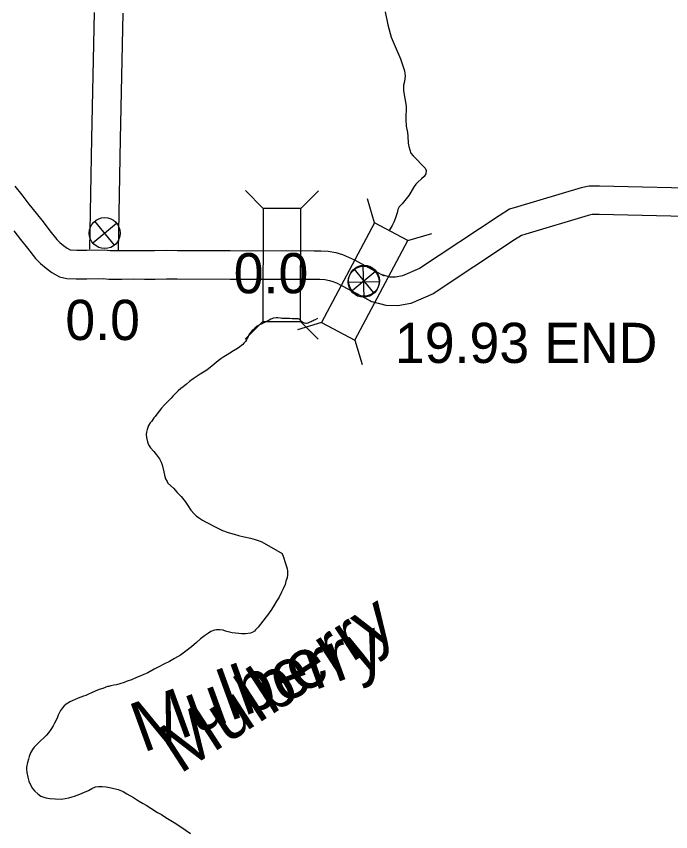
# Model space of a CAD drawing. Extents: x -939622 to -934245, y 1383184 to 1385301.
# Drawn here: x -936280.09 to -936259.42, y 1384631.64 to 1384657.37 of the extents above; entities that cross this region are included whole.
import ezdxf

# ---------------------------------------------------------------- set-up
doc = ezdxf.new("R2010")
doc.units = 0
for name, color, linetype in [('Level 10', 7, 'Continuous'), ('Level 15', 7, 'Continuous'), ('Level 2', 7, 'Continuous'), ('Level 20', 7, 'Continuous'), ('Level 25', 7, 'Continuous'), ('Level 26', 7, 'Continuous'), ('Level 9', 7, 'Continuous')]:
    doc.layers.add(name, color=color, linetype=linetype)

msp = doc.modelspace()

# ---------------------------------------------------------------- linework, layer by layer
at = {"layer": 'Level 10'}
for points in [[(-936277.627, 1384657.494), (-936277.71, 1384653.515), (-936277.771, 1384650.022)], [(-936276.727, 1384657.478), (-936276.81, 1384653.498), (-936276.871, 1384649.984)]]:
    msp.add_lwpolyline(points, dxfattribs=at)
at = {"layer": 'Level 15'}
for points in [[(-936280.134, 1384652.015), (-936279.914, 1384651.737), (-936279.691, 1384651.45), (-936279.463, 1384651.162), (-936279.242, 1384650.886), (-936279.028, 1384650.609), (-936278.809, 1384650.332), (-936278.713, 1384650.239), (-936278.593, 1384650.138), (-936278.476, 1384650.053), (-936278.39, 1384650.004), (-936278.377, 1384650.001), (-936278.18, 1384649.995), (-936277.861, 1384649.995), (-936277.31, 1384650.001), (-936277.122, 1384649.983), (-936276.76, 1384649.984), (-936276.394, 1384649.987), (-936276.038, 1384649.981), (-936275.721, 1384649.984), (-936275.347, 1384649.993), (-936274.997, 1384649.987), (-936273.332, 1384649.983), (-936270.679, 1384649.977), (-936270.471, 1384649.974), (-936270.243, 1384649.961), (-936269.999, 1384649.92), (-936269.786, 1384649.859), (-936269.599, 1384649.777), (-936269.412, 1384649.685), (-936268.757, 1384649.336), (-936268.471, 1384649.186)], [(-936254.409, 1384651.85), (-936261.678, 1384652.02), (-936262.004, 1384652.017), (-936262.252, 1384651.963), (-936264.257, 1384651.362), (-936264.513, 1384651.286), (-936264.844, 1384651.077), (-936267.356, 1384649.413), (-936267.895, 1384649.181), (-936268.113, 1384649.142), (-936268.28, 1384649.146), (-936268.565, 1384649.222)], [(-936254.431, 1384650.95), (-936261.685, 1384651.12), (-936261.904, 1384651.118), (-936262.026, 1384651.091), (-936263.999, 1384650.499), (-936264.138, 1384650.458), (-936264.355, 1384650.321), (-936266.926, 1384648.618), (-936267.634, 1384648.313), (-936268.044, 1384648.239), (-936268.41, 1384648.249), (-936268.846, 1384648.366)], [(-936280.168, 1384650.602), (-936279.949, 1384650.329), (-936279.736, 1384650.054), (-936279.478, 1384649.728), (-936279.318, 1384649.572), (-936279.147, 1384649.427), (-936278.962, 1384649.295), (-936278.722, 1384649.158), (-936278.494, 1384649.105), (-936278.195, 1384649.095), (-936277.856, 1384649.095), (-936277.348, 1384649.101), (-936277.164, 1384649.083), (-936276.755, 1384649.084), (-936276.397, 1384649.087), (-936276.041, 1384649.081), (-936275.706, 1384649.084), (-936275.344, 1384649.093), (-936275.006, 1384649.087), (-936273.334, 1384649.083), (-936270.686, 1384649.077), (-936270.505, 1384649.075), (-936270.344, 1384649.065), (-936270.197, 1384649.04), (-936270.092, 1384649.011), (-936269.978, 1384648.96), (-936269.821, 1384648.884), (-936269.179, 1384648.541), (-936268.891, 1384648.389)], [(-936268.902, 1384649.413), (-936268.757, 1384649.336), (-936268.471, 1384649.186)], [(-936269.397, 1384648.657), (-936269.179, 1384648.541), (-936268.846, 1384648.366)]]:
    msp.add_lwpolyline(points, dxfattribs=at)
at = {"layer": 'Level 2'}
for points in [[(-936268.437, 1384657.516), (-936268.359, 1384657.104), (-936268.248, 1384656.721), (-936268.12, 1384656.418), (-936267.961, 1384656.03), (-936267.829, 1384655.652), (-936267.808, 1384655.49), (-936267.816, 1384655.415), (-936267.833, 1384655.318), (-936267.863, 1384655.201), (-936267.861, 1384655.027), (-936267.775, 1384654.536), (-936267.786, 1384654.116), (-936267.779, 1384653.912), (-936267.737, 1384653.706)], [(-936268.437, 1384657.516), (-936268.359, 1384657.104), (-936268.248, 1384656.721), (-936268.12, 1384656.418), (-936267.961, 1384656.03), (-936267.829, 1384655.652), (-936267.808, 1384655.49), (-936267.816, 1384655.415), (-936267.833, 1384655.318), (-936267.863, 1384655.201), (-936267.861, 1384655.027), (-936267.775, 1384654.536), (-936267.786, 1384654.116), (-936267.779, 1384653.912), (-936267.737, 1384653.706)], [(-936267.737, 1384653.706), (-936267.72, 1384653.589), (-936267.71, 1384653.373), (-936267.688, 1384653.266), (-936267.627, 1384653.06), (-936267.551, 1384652.977), (-936267.177, 1384652.579), (-936267.143, 1384652.507), (-936267.159, 1384652.399), (-936267.211, 1384652.32), (-936267.288, 1384652.244), (-936267.406, 1384652.14), (-936267.474, 1384652.075), (-936267.52, 1384652.003), (-936267.695, 1384651.718), (-936267.906, 1384651.453), (-936268.003, 1384651.361), (-936268.035, 1384651.283), (-936268.06, 1384651.174), (-936268.099, 1384651.042), (-936268.154, 1384650.903), (-936268.221, 1384650.776), (-936268.282, 1384650.666), (-936268.305, 1384650.624)], [(-936267.737, 1384653.706), (-936267.72, 1384653.589), (-936267.71, 1384653.373), (-936267.688, 1384653.266), (-936267.627, 1384653.06), (-936267.551, 1384652.977), (-936267.177, 1384652.579), (-936267.143, 1384652.507), (-936267.159, 1384652.399), (-936267.211, 1384652.32), (-936267.288, 1384652.244), (-936267.406, 1384652.14), (-936267.474, 1384652.075), (-936267.52, 1384652.003), (-936267.695, 1384651.718), (-936267.906, 1384651.453), (-936268.003, 1384651.361), (-936268.035, 1384651.283), (-936268.06, 1384651.174), (-936268.099, 1384651.042), (-936268.154, 1384650.903), (-936268.221, 1384650.776), (-936268.282, 1384650.666), (-936268.3, 1384650.633)], [(-936270.576, 1384647.835), (-936270.646, 1384647.8), (-936270.677, 1384647.784), (-936270.714, 1384647.77), (-936270.743, 1384647.753), (-936270.777, 1384647.736), (-936270.817, 1384647.718), (-936270.84, 1384647.71), (-936270.883, 1384647.694), (-936270.923, 1384647.683), (-936270.943, 1384647.685), (-936270.983, 1384647.69), (-936271.016, 1384647.7), (-936271.036, 1384647.712), (-936271.071, 1384647.734), (-936271.088, 1384647.749), (-936271.104, 1384647.771), (-936271.127, 1384647.8), (-936271.141, 1384647.81), (-936271.156, 1384647.819), (-936271.183, 1384647.826), (-936271.209, 1384647.83), (-936271.255, 1384647.832), (-936271.302, 1384647.833), (-936271.381, 1384647.831), (-936271.461, 1384647.836), (-936271.531, 1384647.838), (-936271.621, 1384647.843), (-936271.698, 1384647.843), (-936271.749, 1384647.85), (-936271.827, 1384647.861), (-936271.881, 1384647.862), (-936271.965, 1384647.851), (-936272.053, 1384647.813), (-936272.106, 1384647.79), (-936272.169, 1384647.753), (-936272.252, 1384647.712), (-936272.336, 1384647.673), (-936272.403, 1384647.636), (-936272.479, 1384647.595), (-936272.554, 1384647.529), (-936272.609, 1384647.481), (-936272.643, 1384647.456), (-936272.686, 1384647.409), (-936272.732, 1384647.34), (-936272.75, 1384647.305), (-936272.767, 1384647.272), (-936272.793, 1384647.214), (-936272.823, 1384647.164), (-936272.852, 1384647.117), (-936272.877, 1384647.083), (-936272.901, 1384647.057), (-936272.938, 1384647.02), (-936272.975, 1384646.988), (-936273.027, 1384646.947), (-936273.1, 1384646.894), (-936273.225, 1384646.822), (-936273.347, 1384646.747), (-936273.43, 1384646.696), (-936273.531, 1384646.629), (-936273.625, 1384646.564), (-936273.714, 1384646.502), (-936273.839, 1384646.398), (-936273.912, 1384646.339), (-936273.953, 1384646.301), (-936274.075, 1384646.209), (-936274.277, 1384646.085), (-936274.375, 1384646.022), (-936274.502, 1384645.935), (-936274.622, 1384645.85), (-936274.713, 1384645.77), (-936274.82, 1384645.683), (-936274.895, 1384645.625), (-936274.974, 1384645.557), (-936275.06, 1384645.475), (-936275.14, 1384645.393), (-936275.199, 1384645.327), (-936275.295, 1384645.229), (-936275.408, 1384645.113), (-936275.499, 1384645.004), (-936275.572, 1384644.919), (-936275.648, 1384644.819), (-936275.702, 1384644.749), (-936275.741, 1384644.701), (-936275.803, 1384644.604), (-936275.855, 1384644.546), (-936275.915, 1384644.464), (-936275.938, 1384644.395), (-936275.956, 1384644.339), (-936275.979, 1384644.255), (-936275.982, 1384644.174), (-936275.977, 1384644.087), (-936275.943, 1384643.948), (-936275.909, 1384643.851), (-936275.854, 1384643.757), (-936275.749, 1384643.645), (-936275.659, 1384643.533), (-936275.56, 1384643.412), (-936275.509, 1384643.302), (-936275.483, 1384643.224), (-936275.43, 1384642.995)], [(-936270.576, 1384647.835), (-936270.646, 1384647.8), (-936270.677, 1384647.784), (-936270.714, 1384647.77), (-936270.743, 1384647.753), (-936270.777, 1384647.736), (-936270.817, 1384647.718), (-936270.84, 1384647.71), (-936270.883, 1384647.694), (-936270.923, 1384647.683), (-936270.943, 1384647.685), (-936270.983, 1384647.69), (-936271.016, 1384647.7), (-936271.036, 1384647.712), (-936271.071, 1384647.734), (-936271.088, 1384647.749), (-936271.104, 1384647.771), (-936271.127, 1384647.8), (-936271.141, 1384647.81), (-936271.156, 1384647.819), (-936271.183, 1384647.826), (-936271.209, 1384647.83), (-936271.255, 1384647.832), (-936271.302, 1384647.833), (-936271.381, 1384647.831), (-936271.461, 1384647.836), (-936271.531, 1384647.838), (-936271.621, 1384647.843), (-936271.698, 1384647.843), (-936271.749, 1384647.85), (-936271.827, 1384647.861), (-936271.881, 1384647.862), (-936271.965, 1384647.851), (-936272.053, 1384647.813), (-936272.106, 1384647.79), (-936272.169, 1384647.753), (-936272.252, 1384647.712), (-936272.336, 1384647.673), (-936272.403, 1384647.636), (-936272.479, 1384647.595), (-936272.554, 1384647.529), (-936272.609, 1384647.481), (-936272.643, 1384647.456), (-936272.686, 1384647.409), (-936272.732, 1384647.34), (-936272.75, 1384647.305), (-936272.767, 1384647.272), (-936272.793, 1384647.214), (-936272.823, 1384647.164), (-936272.852, 1384647.117), (-936272.877, 1384647.083), (-936272.901, 1384647.057), (-936272.938, 1384647.02), (-936272.975, 1384646.988), (-936273.027, 1384646.947), (-936273.1, 1384646.894), (-936273.225, 1384646.822), (-936273.347, 1384646.747), (-936273.43, 1384646.696), (-936273.531, 1384646.629), (-936273.625, 1384646.564), (-936273.714, 1384646.502), (-936273.839, 1384646.398), (-936273.912, 1384646.339), (-936273.953, 1384646.301), (-936274.075, 1384646.209), (-936274.277, 1384646.085), (-936274.375, 1384646.022), (-936274.502, 1384645.935), (-936274.622, 1384645.85), (-936274.713, 1384645.77), (-936274.82, 1384645.683), (-936274.895, 1384645.625), (-936274.974, 1384645.557), (-936275.06, 1384645.475), (-936275.14, 1384645.393), (-936275.199, 1384645.327), (-936275.295, 1384645.229), (-936275.408, 1384645.113), (-936275.499, 1384645.004), (-936275.572, 1384644.919), (-936275.648, 1384644.819), (-936275.702, 1384644.749), (-936275.741, 1384644.701), (-936275.803, 1384644.604), (-936275.855, 1384644.546), (-936275.915, 1384644.464), (-936275.938, 1384644.395), (-936275.956, 1384644.339), (-936275.979, 1384644.255), (-936275.982, 1384644.174), (-936275.977, 1384644.087), (-936275.943, 1384643.948), (-936275.909, 1384643.851), (-936275.854, 1384643.757), (-936275.749, 1384643.645), (-936275.659, 1384643.533), (-936275.56, 1384643.412), (-936275.509, 1384643.302), (-936275.483, 1384643.224), (-936275.43, 1384642.995)], [(-936275.43, 1384642.995), (-936275.411, 1384642.896), (-936275.372, 1384642.777), (-936275.328, 1384642.69), (-936275.298, 1384642.644), (-936275.126, 1384642.487), (-936275.004, 1384642.346), (-936274.884, 1384642.22), (-936274.756, 1384642.065), (-936274.673, 1384641.937), (-936274.572, 1384641.791), (-936274.472, 1384641.677), (-936274.407, 1384641.612), (-936274.334, 1384641.559), (-936274.208, 1384641.478), (-936274.11, 1384641.418), (-936273.982, 1384641.356), (-936273.851, 1384641.286), (-936273.706, 1384641.208), (-936273.573, 1384641.148), (-936273.401, 1384641.081), (-936273.206, 1384641.033), (-936273.067, 1384640.992), (-936272.893, 1384640.952), (-936272.696, 1384640.905), (-936272.549, 1384640.861), (-936272.423, 1384640.819), (-936272.334, 1384640.791), (-936271.693, 1384640.424)], [(-936275.43, 1384642.995), (-936275.411, 1384642.896), (-936275.372, 1384642.777), (-936275.328, 1384642.69), (-936275.298, 1384642.644), (-936275.126, 1384642.487), (-936275.004, 1384642.346), (-936274.884, 1384642.22), (-936274.756, 1384642.065), (-936274.673, 1384641.937), (-936274.572, 1384641.791), (-936274.472, 1384641.677), (-936274.407, 1384641.612), (-936274.334, 1384641.559), (-936274.208, 1384641.478), (-936274.11, 1384641.418), (-936273.982, 1384641.356), (-936273.851, 1384641.286), (-936273.706, 1384641.208), (-936273.573, 1384641.148), (-936273.401, 1384641.081), (-936273.206, 1384641.033), (-936273.067, 1384640.992), (-936272.893, 1384640.952), (-936272.696, 1384640.905), (-936272.549, 1384640.861), (-936272.423, 1384640.819), (-936272.334, 1384640.791), (-936271.693, 1384640.424)], [(-936271.693, 1384640.424), (-936271.687, 1384640.408), (-936271.663, 1384640.334), (-936271.588, 1384640.109), (-936271.556, 1384640.016), (-936271.535, 1384639.94), (-936271.528, 1384639.877), (-936271.522, 1384639.812)], [(-936271.693, 1384640.424), (-936271.687, 1384640.408), (-936271.663, 1384640.334), (-936271.588, 1384640.109), (-936271.556, 1384640.016), (-936271.535, 1384639.94), (-936271.528, 1384639.877), (-936271.522, 1384639.812)], [(-936271.522, 1384639.812), (-936271.522, 1384639.752), (-936271.538, 1384639.657), (-936271.572, 1384639.546), (-936271.599, 1384639.445), (-936271.662, 1384639.311), (-936271.713, 1384639.202), (-936271.784, 1384639.05), (-936271.871, 1384638.921), (-936271.94, 1384638.795), (-936272.031, 1384638.653), (-936272.124, 1384638.52), (-936272.192, 1384638.428), (-936272.298, 1384638.291), (-936272.376, 1384638.188), (-936272.454, 1384638.093), (-936272.534, 1384638.01), (-936272.57, 1384637.977), (-936272.638, 1384637.934), (-936272.692, 1384637.911), (-936272.854, 1384637.892), (-936272.971, 1384637.888), (-936273.058, 1384637.896), (-936273.17, 1384637.906), (-936273.268, 1384637.919), (-936273.394, 1384637.949), (-936273.48, 1384637.973), (-936273.556, 1384637.999), (-936273.661, 1384638.016), (-936273.764, 1384638.012), (-936273.827, 1384638), (-936273.94, 1384637.96), (-936274.018, 1384637.909), (-936274.144, 1384637.821), (-936274.272, 1384637.726), (-936274.392, 1384637.61), (-936274.551, 1384637.481), (-936274.733, 1384637.339), (-936274.906, 1384637.218), (-936275.093, 1384637.109), (-936275.247, 1384637.02), (-936275.424, 1384636.933), (-936275.586, 1384636.845), (-936275.729, 1384636.771), (-936275.934, 1384636.661), (-936276.135, 1384636.57), (-936276.317, 1384636.497), (-936276.454, 1384636.441), (-936276.581, 1384636.39), (-936276.684, 1384636.351), (-936276.815, 1384636.307), (-936276.919, 1384636.281), (-936277.007, 1384636.263), (-936277.101, 1384636.244), (-936277.161, 1384636.229), (-936277.209, 1384636.223), (-936277.356, 1384636.167), (-936277.359, 1384636.164), (-936277.47, 1384636.127), (-936277.594, 1384636.078), (-936277.715, 1384636.026), (-936277.803, 1384635.987), (-936277.891, 1384635.946), (-936277.961, 1384635.916), (-936278.044, 1384635.885), (-936278.134, 1384635.853), (-936278.225, 1384635.812), (-936278.322, 1384635.772), (-936278.395, 1384635.738), (-936278.436, 1384635.714), (-936278.478, 1384635.688), (-936278.52, 1384635.66), (-936278.573, 1384635.614), (-936278.629, 1384635.548), (-936278.659, 1384635.511), (-936278.69, 1384635.469), (-936278.732, 1384635.381), (-936278.763, 1384635.322), (-936278.786, 1384635.257), (-936278.808, 1384635.209), (-936278.878, 1384635.07), (-936278.925, 1384634.984), (-936278.999, 1384634.868), (-936279.071, 1384634.763), (-936279.131, 1384634.693), (-936279.207, 1384634.614), (-936279.343, 1384634.49), (-936279.4, 1384634.435), (-936279.454, 1384634.379), (-936279.522, 1384634.31), (-936279.578, 1384634.233), (-936279.634, 1384634.129), (-936279.678, 1384634.022), (-936279.704, 1384633.933), (-936279.729, 1384633.826), (-936279.76, 1384633.68), (-936279.766, 1384633.618), (-936279.754, 1384633.507), (-936279.72, 1384633.362), (-936279.689, 1384633.241), (-936279.621, 1384633.077)], [(-936271.522, 1384639.812), (-936271.522, 1384639.752), (-936271.538, 1384639.657), (-936271.572, 1384639.546), (-936271.599, 1384639.445), (-936271.662, 1384639.311), (-936271.713, 1384639.202), (-936271.784, 1384639.05), (-936271.871, 1384638.921), (-936271.94, 1384638.795), (-936272.031, 1384638.653), (-936272.124, 1384638.52), (-936272.192, 1384638.428), (-936272.298, 1384638.291), (-936272.376, 1384638.188), (-936272.454, 1384638.093), (-936272.534, 1384638.01), (-936272.57, 1384637.977), (-936272.638, 1384637.934), (-936272.692, 1384637.911), (-936272.854, 1384637.892), (-936272.971, 1384637.888), (-936273.058, 1384637.896), (-936273.17, 1384637.906), (-936273.268, 1384637.919), (-936273.394, 1384637.949), (-936273.48, 1384637.973), (-936273.556, 1384637.999), (-936273.661, 1384638.016), (-936273.764, 1384638.012), (-936273.827, 1384638), (-936273.94, 1384637.96), (-936274.018, 1384637.909), (-936274.144, 1384637.821), (-936274.272, 1384637.726), (-936274.392, 1384637.61), (-936274.551, 1384637.481), (-936274.733, 1384637.339), (-936274.906, 1384637.218), (-936275.093, 1384637.109), (-936275.247, 1384637.02), (-936275.424, 1384636.933), (-936275.586, 1384636.845), (-936275.729, 1384636.771), (-936275.934, 1384636.661), (-936276.135, 1384636.57), (-936276.317, 1384636.497), (-936276.454, 1384636.441), (-936276.581, 1384636.39), (-936276.684, 1384636.351), (-936276.815, 1384636.307), (-936276.919, 1384636.281), (-936277.007, 1384636.263), (-936277.101, 1384636.244), (-936277.161, 1384636.229), (-936277.209, 1384636.223), (-936277.356, 1384636.167), (-936277.359, 1384636.164), (-936277.47, 1384636.127), (-936277.594, 1384636.078), (-936277.715, 1384636.026), (-936277.803, 1384635.987), (-936277.891, 1384635.946), (-936277.961, 1384635.916), (-936278.044, 1384635.885), (-936278.134, 1384635.853), (-936278.225, 1384635.812), (-936278.322, 1384635.772), (-936278.395, 1384635.738), (-936278.436, 1384635.714), (-936278.478, 1384635.688), (-936278.52, 1384635.66), (-936278.573, 1384635.614), (-936278.629, 1384635.548), (-936278.659, 1384635.511), (-936278.69, 1384635.469), (-936278.732, 1384635.381), (-936278.763, 1384635.322), (-936278.786, 1384635.257), (-936278.808, 1384635.209), (-936278.878, 1384635.07), (-936278.925, 1384634.984), (-936278.999, 1384634.868), (-936279.071, 1384634.763), (-936279.131, 1384634.693), (-936279.207, 1384634.614), (-936279.343, 1384634.49), (-936279.4, 1384634.435), (-936279.454, 1384634.379), (-936279.522, 1384634.31), (-936279.578, 1384634.233), (-936279.634, 1384634.129), (-936279.678, 1384634.022), (-936279.704, 1384633.933), (-936279.729, 1384633.826), (-936279.76, 1384633.68), (-936279.766, 1384633.618), (-936279.754, 1384633.507), (-936279.72, 1384633.362), (-936279.689, 1384633.241), (-936279.621, 1384633.077)], [(-936279.621, 1384633.077), (-936279.573, 1384633.002), (-936279.502, 1384632.921), (-936279.409, 1384632.835), (-936279.308, 1384632.768), (-936279.154, 1384632.716), (-936279.025, 1384632.694), (-936278.861, 1384632.679), (-936278.662, 1384632.67), (-936278.43, 1384632.713), (-936278.324, 1384632.739), (-936278.251, 1384632.765), (-936278.085, 1384632.827), (-936277.934, 1384632.891), (-936277.809, 1384632.948), (-936277.705, 1384633.005), (-936277.581, 1384633.056), (-936277.488, 1384633.07), (-936277.371, 1384633.069), (-936277.254, 1384633.057), (-936277.096, 1384633.03), (-936276.868, 1384632.979), (-936276.708, 1384632.909), (-936276.592, 1384632.84), (-936276.385, 1384632.719), (-936276.229, 1384632.618), (-936276.105, 1384632.549), (-936275.981, 1384632.477), (-936275.842, 1384632.382), (-936275.629, 1384632.254), (-936275.502, 1384632.189), (-936275.364, 1384632.094), (-936275.104, 1384631.935), (-936274.893, 1384631.801), (-936274.723, 1384631.68), (-936274.587, 1384631.588)], [(-936279.621, 1384633.077), (-936279.573, 1384633.002), (-936279.502, 1384632.921), (-936279.409, 1384632.835), (-936279.308, 1384632.768), (-936279.154, 1384632.716), (-936279.025, 1384632.694), (-936278.861, 1384632.679), (-936278.662, 1384632.67), (-936278.43, 1384632.713), (-936278.324, 1384632.739), (-936278.251, 1384632.765), (-936278.085, 1384632.827), (-936277.934, 1384632.891), (-936277.809, 1384632.948), (-936277.705, 1384633.005), (-936277.581, 1384633.056), (-936277.488, 1384633.07), (-936277.371, 1384633.069), (-936277.254, 1384633.057), (-936277.096, 1384633.03), (-936276.868, 1384632.979), (-936276.708, 1384632.909), (-936276.592, 1384632.84), (-936276.385, 1384632.719), (-936276.229, 1384632.618), (-936276.105, 1384632.549), (-936275.981, 1384632.477), (-936275.842, 1384632.382), (-936275.629, 1384632.254), (-936275.502, 1384632.189), (-936275.364, 1384632.094), (-936275.104, 1384631.935), (-936274.893, 1384631.801), (-936274.723, 1384631.68), (-936274.587, 1384631.588)]]:
    msp.add_lwpolyline(points, dxfattribs=at)
at = {"layer": 'Level 20'}
for p, q in [((-936272.293, 1384651.312), (-936272.851, 1384651.874)), ((-936271.105, 1384651.31), (-936270.543, 1384651.869)), ((-936268.772, 1384650.853), (-936269.002, 1384651.611)), ((-936268.772, 1384650.853), (-936269.002, 1384651.611)), ((-936267.723, 1384650.295), (-936266.966, 1384650.525)), ((-936267.723, 1384650.295), (-936266.966, 1384650.525)), ((-936272.3, 1384647.748), (-936272.861, 1384647.19)), ((-936271.112, 1384647.746), (-936270.553, 1384647.185)), ((-936270.448, 1384647.708), (-936271.206, 1384647.478)), ((-936270.448, 1384647.708), (-936271.206, 1384647.478)), ((-936269.4, 1384647.15), (-936269.169, 1384646.392)), ((-936269.4, 1384647.15), (-936269.169, 1384646.392))]:
    msp.add_line(p, q, dxfattribs=at)
for points in [[(-936272.293, 1384651.312), (-936272.3, 1384647.748), (-936271.112, 1384647.746), (-936271.105, 1384651.31)], [(-936268.772, 1384650.853), (-936270.448, 1384647.708), (-936269.4, 1384647.15), (-936267.723, 1384650.295)], [(-936268.772, 1384650.853), (-936270.448, 1384647.708), (-936269.4, 1384647.15), (-936267.723, 1384650.295)]]:
    msp.add_lwpolyline(points, close=True, dxfattribs=at)
at = {"layer": 'Level 26'}
for p, q in [((-936277.671, 1384650.223), (-936276.918, 1384650.845)), ((-936276.983, 1384650.158), (-936277.606, 1384650.91)), ((-936269.484, 1384648.718), (-936268.732, 1384649.341)), ((-936268.797, 1384648.653), (-936269.419, 1384649.406)), ((-936269.108, 1384648.51), (-936269.13, 1384649.486)), ((-936269.607, 1384648.987), (-936268.631, 1384649.009))]:
    msp.add_line(p, q, dxfattribs=at)
for centre in [(-936277.294, 1384650.534), (-936269.119, 1384648.998), (-936269.108, 1384649.03)]:
    msp.add_circle(centre, 0.488, dxfattribs=at)

# ---------------------------------------------------------------- texts
at = {"layer": 'Level 25'}
for s, p in [('0.0', (-936273.222, 1384648.635)), ('0.0', (-936278.538, 1384647.161)), ('19.93 END', (-936268.133, 1384646.436))]:
    msp.add_text(s, height=1.2672, dxfattribs=at).set_placement(p)
at = {"layer": 'Level 9'}
for rotation, p in [(33, (-936274.922, 1384633.447)), (20, (-936276.091, 1384634.127))]:
    msp.add_text('Mulberry', height=1.584, rotation=rotation, dxfattribs=at).set_placement(p)

doc.saveas('drawing.dxf')
